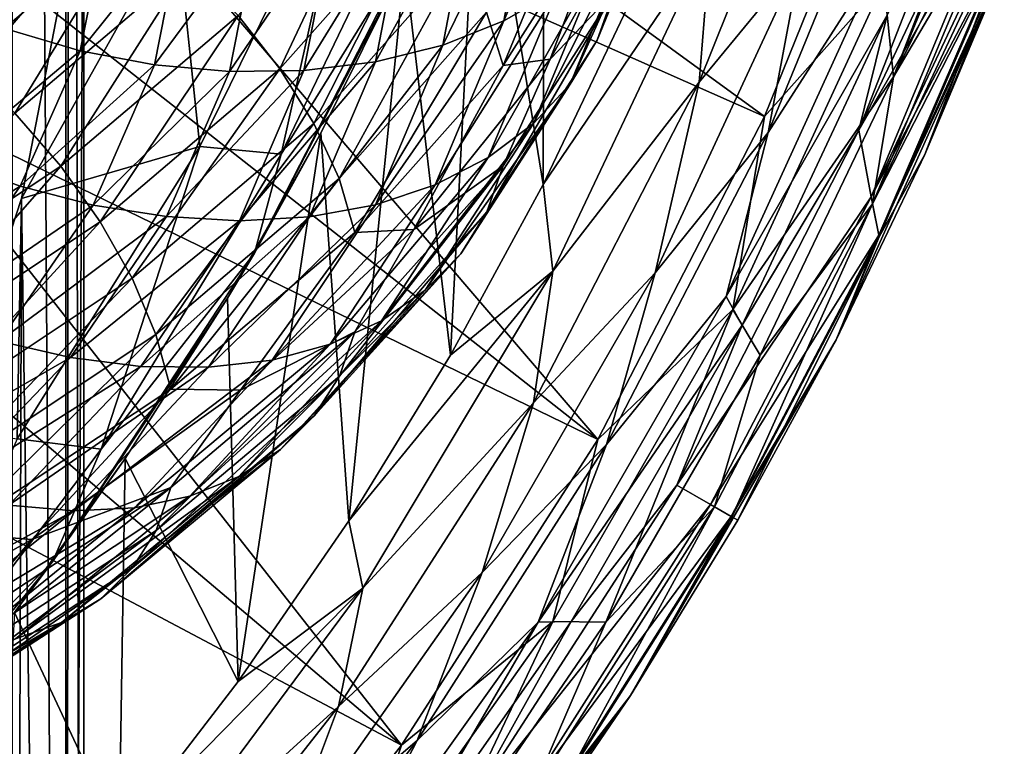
# Model space of a CAD drawing. Header units: metres. Extents: x -44 to 117, y -432 to 89.
# Tile 903 of 1056: x 15.15 to 20.5, y -79.23 to -75.28. Entities that reach past the tile are written whole.
import ezdxf

# ---------------------------------------------------------------- set-up
doc = ezdxf.new("R2010")
doc.units = ezdxf.units.M
doc.layers.add('solid_125568', color=7, linetype='CONTINUOUS')

msp = doc.modelspace()

# ---------------------------------------------------------------- linework, layer by layer
at = {"layer": 'solid_125568'}
for points in [[(15.402539, -93, 340.735443), (15.402534, -48, 340.735504), (15.111359, -48, 342.449188)], [(15.11137, -93, 342.449127), (15.402539, -93, 340.735443), (15.111359, -48, 342.449188)], [(15.5, -93, 339), (15.5, -73.585426, 339), (15.402534, -48, 340.735504)], [(15.402539, -93, 340.735443), (15.5, -93, 339), (15.402534, -48, 340.735504)], [(17.994965, -76.176086, 294.5), (18.004662, -73.065506, 294.5), (17.648712, -74.035027, 294.5)], [(17.994965, -76.176086, 294.5), (18.451521, -75.218552, 294.5), (18.004662, -73.065506, 294.5)], [(19.197523, -75.807114, 271.621307), (15.31928, -74.085869, 267.378693), (15.68042, -73.24614, 267.378693)], [(19.935804, -73.976662, 271.621307), (19.197523, -75.807114, 271.621307), (15.68042, -73.24614, 267.378693)], [(15.40254, -93, 337.264557), (15.414378, -74.941391, 337.373047), (15.5, -73.585426, 339)], [(15.5, -93, 339), (15.40254, -93, 337.264557), (15.5, -73.585426, 339)], [(18.906376, -74.831276, 294.476563), (18.841953, -75.620232, 294.406891), (19.572214, -73.801178, 294.406891)], [(19.394922, -74.947357, 294.293182), (19.572214, -73.801178, 294.406891), (18.841953, -75.620232, 294.406891)], [(19.863214, -75.255913, 293.729553), (19.709969, -75.880478, 293.488617), (20.5, -73.86264, 293.488617)], [(20.5, -74.210075, 293.12854), (20.5, -73.86264, 293.488617), (19.709969, -75.880478, 293.488617)], [(19.845839, -75.076233, 271.978149), (19.197523, -75.807114, 271.621307), (19.935804, -73.976662, 271.621307)], [(17.49177, -77.103363, 294.5), (17.648712, -74.035027, 294.5), (17.243034, -74.97966, 294.5)], [(17.49177, -77.103363, 294.5), (17.994965, -76.176086, 294.5), (17.648712, -74.035027, 294.5)], [(19.897289, -75.590637, 272.379822), (19.845839, -75.076233, 271.978149), (20.5, -74.03093, 272.378693)], [(19.897289, -75.590637, 272.379822), (20.5, -74.03093, 272.378693), (20.5, -74.128601, 272.44342)], [(18.291599, -77.560661, 271.621307), (14.913209, -74.904808, 267.378693), (15.31928, -74.085869, 267.378693)], [(19.197523, -75.807114, 271.621307), (18.291599, -77.560661, 271.621307), (15.31928, -74.085869, 267.378693)], [(19.941202, -74.125618, 294.138977), (19.218237, -75.89299, 294.138977), (19.836391, -74.926712, 293.949127)], [(19.394922, -74.947357, 294.293182), (19.218237, -75.89299, 294.138977), (19.941202, -74.125618, 294.138977)], [(18.775009, -74.160271, 901.797424), (18.681704, -74.42952, 902.030334), (18.2894, -75.390884, 900.269043)], [(18.380764, -75.131012, 900.030151), (18.775009, -74.160271, 901.797424), (18.2894, -75.390884, 900.269043)], [(19.897289, -75.590637, 272.379822), (20.5, -74.128601, 272.44342), (20.5, -74.375809, 272.631348)], [(18.251068, -74.191223, 904.434326), (17.954002, -74.383858, 904.60144), (17.782396, -75.287155, 902.882141)], [(18.076586, -75.11644, 902.691467), (18.251068, -74.191223, 904.434326), (17.782396, -75.287155, 902.882141)], [(20.5, -74.210075, 293.12854), (19.709969, -75.880478, 293.488617), (20.5, -74.501526, 292.744415)], [(16.129858, -75.970078, 332.339172), (16.955782, -74.289452, 332.339172), (16.001419, -74.750061, 335.706604)], [(16.572901, -76.010506, 328.92865), (16.955782, -74.289452, 332.339172), (16.129858, -75.970078, 332.339172)], [(16.572901, -76.010506, 328.92865), (17.386707, -74.31797, 328.92865), (16.955782, -74.289452, 332.339172)], [(17.339188, -74.768692, 325.5), (17.386707, -74.31797, 328.92865), (16.572901, -76.010506, 328.92865)], [(17.68821, -75.23893, 897.670288), (18.287643, -74.293106, 899.379944), (17.77743, -75.529617, 897.865662)], [(18.287643, -74.293106, 899.379944), (18.379879, -74.580681, 899.584534), (17.77743, -75.529617, 897.865662)], [(16.337608, -75.257851, 895.648499), (17.113159, -74.384781, 897.245667), (16.565142, -75.546593, 895.739319)], [(17.113159, -74.384781, 897.245667), (17.351534, -74.65992, 897.356873), (16.565142, -75.546593, 895.739319)], [(17.954002, -74.383858, 904.60144), (17.618284, -74.540421, 904.741699), (17.449934, -75.419701, 903.049316)], [(17.782396, -75.287155, 902.882141), (17.954002, -74.383858, 904.60144), (17.449934, -75.419701, 903.049316)], [(19.897289, -75.590637, 272.379822), (20.5, -74.375809, 272.631348), (20.5, -74.569862, 272.814819)], [(18.681704, -74.42952, 902.030334), (18.531013, -74.682228, 902.260437), (18.14188, -75.630554, 900.509888)], [(18.2894, -75.390884, 900.269043), (18.681704, -74.42952, 902.030334), (18.14188, -75.630554, 900.509888)], [(14.530825, -75.273758, 894.164429), (15.439997, -74.510353, 895.613159), (14.841751, -75.517624, 894.107666)], [(15.439997, -74.510353, 895.613159), (15.77042, -74.733162, 895.583069), (14.841751, -75.517624, 894.107666)], [(17.618284, -74.540421, 904.741699), (17.249523, -74.656052, 904.851013), (17.084749, -75.509659, 903.188721)], [(17.449934, -75.419701, 903.049316), (17.618284, -74.540421, 904.741699), (17.084749, -75.509659, 903.188721)], [(18.033852, -75.495506, 898.654297), (18.570616, -74.529709, 900.406555), (18.380764, -75.131012, 900.030151)], [(18.379879, -74.580681, 899.584534), (18.570616, -74.529709, 900.406555), (18.033852, -75.495506, 898.654297)], [(19.776423, -76.242149, 292.744202), (20.5, -74.501526, 292.744415), (19.709969, -75.880478, 293.488617)], [(19.776423, -76.242149, 292.744202), (20.5, -74.711502, 292.371338), (20.5, -74.501526, 292.744415)], [(17.77743, -75.529617, 897.865662), (18.379879, -74.580681, 899.584534), (18.033852, -75.495506, 898.654297)], [(19.784353, -76.280838, 272.815155), (19.897289, -75.590637, 272.379822), (20.5, -74.569862, 272.814819)], [(19.784353, -76.280838, 272.815155), (20.5, -74.569862, 272.814819), (20.5, -74.758591, 273.052368)], [(15.089907, -75.334114, 903.414551), (15.235462, -74.613205, 904.908752), (14.724166, -75.179413, 903.357971)], [(15.628778, -74.703888, 904.963379), (15.235462, -74.613205, 904.908752), (15.089907, -75.334114, 903.414551)], [(16.565142, -75.546593, 895.739319), (17.351534, -74.65992, 897.356873), (16.749565, -75.843803, 895.865051)], [(17.249523, -74.656052, 904.851013), (16.856537, -74.72995, 904.928223), (16.695568, -75.556793, 903.298279)], [(17.084749, -75.509659, 903.188721), (17.249523, -74.656052, 904.851013), (16.695568, -75.556793, 903.298279)], [(17.351534, -74.65992, 897.356873), (17.544731, -74.946831, 897.499573), (16.749565, -75.843803, 895.865051)], [(15.479513, -75.449921, 903.435974), (15.628778, -74.703888, 904.963379), (15.089907, -75.334114, 903.414551)], [(16.036507, -74.753654, 904.984741), (15.628778, -74.703888, 904.963379), (15.479513, -75.449921, 903.435974)], [(18.531013, -74.682228, 902.260437), (18.327715, -74.913002, 902.482544), (17.942873, -75.845001, 900.747131)], [(18.14188, -75.630554, 900.509888), (18.531013, -74.682228, 902.260437), (17.942873, -75.845001, 900.747131)], [(19.776423, -76.242149, 292.744202), (20.5, -74.865982, 291.980225), (20.5, -74.711502, 292.371338)], [(14.841751, -75.517624, 894.107666), (15.77042, -74.733162, 895.583069), (15.124837, -75.787483, 894.095398)], [(15.77042, -74.733162, 895.583069), (16.07128, -74.984413, 895.595459), (15.124837, -75.787483, 894.095398)], [(16.001419, -74.750061, 335.706604), (15.414378, -74.941391, 337.373047), (15.161779, -76.251862, 335.779694)], [(16.129858, -75.970078, 332.339172), (16.001419, -74.750061, 335.706604), (15.161779, -76.251862, 335.779694)], [(15.883387, -75.526108, 903.423035), (16.036507, -74.753654, 904.984741), (15.479513, -75.449921, 903.435974)], [(16.44898, -74.76239, 904.972961), (16.036507, -74.753654, 904.984741), (15.883387, -75.526108, 903.423035)], [(16.291931, -75.561989, 903.376831), (16.44898, -74.76239, 904.972961), (15.883387, -75.526108, 903.423035)], [(16.856537, -74.72995, 904.928223), (16.44898, -74.76239, 904.972961), (16.291931, -75.561989, 903.376831)], [(16.695568, -75.556793, 903.298279), (16.856537, -74.72995, 904.928223), (16.291931, -75.561989, 903.376831)], [(19.784353, -76.280838, 272.815155), (20.5, -74.758591, 273.052368), (20.5, -74.882027, 273.273407)], [(16.426331, -76.548592, 325.5), (17.339188, -74.768692, 325.5), (16.572901, -76.010506, 328.92865)], [(17.243034, -74.97966, 294.5), (17.339188, -74.768692, 325.5), (16.426331, -76.548592, 325.5)], [(18.906376, -74.831276, 294.476563), (18.451521, -75.218552, 294.5), (17.994965, -76.176086, 294.5)], [(18.906376, -74.831276, 294.476563), (17.994965, -76.176086, 294.5), (18.047737, -76.646713, 294.476563)], [(18.906376, -74.831276, 294.476563), (18.047737, -76.646713, 294.476563), (18.841953, -75.620232, 294.406891)], [(19.776423, -76.242149, 292.744202), (19.819002, -76.4515, 291.980225), (20.5, -74.865982, 291.980225)], [(19.819002, -76.4515, 291.980225), (20.5, -74.956932, 291.593811), (20.5, -74.865982, 291.980225)], [(18.291599, -77.560661, 271.621307), (14.463398, -75.700569, 267.378693), (14.913209, -74.904808, 267.378693)], [(18.327715, -74.913002, 902.482544), (18.076586, -75.11644, 902.691467), (17.697048, -76.029243, 900.975403)], [(17.942873, -75.845001, 900.747131), (18.327715, -74.913002, 902.482544), (17.697048, -76.029243, 900.975403)], [(19.836391, -74.926712, 293.949127), (18.98896, -76.784409, 293.949127), (19.863214, -75.255913, 293.729553)], [(19.218237, -75.89299, 294.138977), (18.98896, -76.784409, 293.949127), (19.836391, -74.926712, 293.949127)], [(19.821114, -76.460426, 273.273346), (19.784353, -76.280838, 272.815155), (20.5, -74.882027, 273.273407)], [(20.068745, -76.013626, 273.742645), (19.821114, -76.460426, 273.273346), (20.5, -74.882027, 273.273407)], [(20.068745, -76.013626, 273.742645), (20.5, -74.882027, 273.273407), (20.5, -74.959373, 273.509155)], [(15.40254, -93, 337.264557), (15.161779, -76.251862, 335.779694), (15.414378, -74.941391, 337.373047)], [(16.787975, -75.896629, 294.5), (17.243034, -74.97966, 294.5), (16.426331, -76.548592, 325.5)], [(16.749565, -75.843803, 895.865051), (17.544731, -74.946831, 897.499573), (16.886539, -76.142662, 896.022766)], [(16.939972, -78.002571, 294.5), (17.243034, -74.97966, 294.5), (16.787975, -75.896629, 294.5)], [(17.544731, -74.946831, 897.499573), (17.68821, -75.23893, 897.670288), (16.886539, -76.142662, 896.022766)], [(16.939972, -78.002571, 294.5), (17.49177, -77.103363, 294.5), (17.243034, -74.97966, 294.5)], [(19.394922, -74.947357, 294.293182), (18.841953, -75.620232, 294.406891), (18.603977, -76.654816, 294.293182)], [(19.394922, -74.947357, 294.293182), (18.603977, -76.654816, 294.293182), (19.218237, -75.89299, 294.138977)], [(19.819002, -76.4515, 291.980225), (20.5, -74.98436, 291.208344), (20.5, -74.956932, 291.593811)], [(20.068745, -76.013626, 273.742645), (20.5, -74.959373, 273.509155), (20.5, -74.98436, 273.742645)], [(15.124837, -75.787483, 894.095398), (16.07128, -74.984413, 895.595459), (15.375424, -76.076813, 894.126343)], [(16.07128, -74.984413, 895.595459), (16.337608, -75.257851, 895.648499), (15.375424, -76.076813, 894.126343)], [(19.58585, -77.019707, 291.208344), (20.5, -74.98436, 273.742645), (20.5, -74.98436, 291.208344)], [(19.58585, -77.019707, 291.208344), (20.068745, -76.013626, 273.742645), (20.5, -74.98436, 273.742645)], [(19.819002, -76.4515, 291.980225), (19.58585, -77.019707, 291.208344), (20.5, -74.98436, 291.208344)], [(19.845839, -75.076233, 271.978149), (19.025751, -76.854118, 271.978149), (19.197523, -75.807114, 271.621307)], [(19.897289, -75.590637, 272.379822), (19.025751, -76.854118, 271.978149), (19.845839, -75.076233, 271.978149)], [(18.076586, -75.11644, 902.691467), (17.782396, -75.287155, 902.882141), (17.409075, -76.178276, 901.189087)], [(17.697048, -76.029243, 900.975403), (18.076586, -75.11644, 902.691467), (17.409075, -76.178276, 901.189087)], [(18.380764, -75.131012, 900.030151), (18.2894, -75.390884, 900.269043), (17.689877, -76.324905, 898.552795)], [(17.778263, -76.074173, 898.308105), (18.380764, -75.131012, 900.030151), (17.689877, -76.324905, 898.552795)], [(18.033852, -75.495506, 898.654297), (18.380764, -75.131012, 900.030151), (17.778263, -76.074173, 898.308105)], [(16.886539, -76.142662, 896.022766), (17.68821, -75.23893, 897.670288), (16.971724, -76.436363, 896.209351)], [(17.68821, -75.23893, 897.670288), (17.77743, -75.529617, 897.865662), (16.971724, -76.436363, 896.209351)], [(15.375424, -76.076813, 894.126343), (16.337608, -75.257851, 895.648499), (15.58952, -76.37851, 894.197937)], [(16.337608, -75.257851, 895.648499), (16.565142, -75.546593, 895.739319), (15.58952, -76.37851, 894.197937)], [(17.782396, -75.287155, 902.882141), (17.449934, -75.419701, 903.049316), (17.083639, -76.287071, 901.382813)], [(17.409075, -76.178276, 901.189087), (17.782396, -75.287155, 902.882141), (17.083639, -76.287071, 901.382813)], [(18.98896, -76.784409, 293.949127), (19.076141, -76.940239, 293.729553), (19.863214, -75.255913, 293.729553)], [(19.863214, -75.255913, 293.729553), (19.076141, -76.940239, 293.729553), (19.709969, -75.880478, 293.488617)], [(15.479513, -75.449921, 903.435974), (15.089907, -75.334114, 903.414551), (14.773176, -76.0448, 901.942627)], [(18.2894, -75.390884, 900.269043), (18.14188, -75.630554, 900.509888), (17.547195, -76.551826, 898.804016)], [(17.689877, -76.324905, 898.552795), (18.2894, -75.390884, 900.269043), (17.547195, -76.551826, 898.804016)], [(15.154652, -76.185463, 901.931335), (15.479513, -75.449921, 903.435974), (14.773176, -76.0448, 901.942627)], [(15.883387, -75.526108, 903.423035), (15.479513, -75.449921, 903.435974), (15.154652, -76.185463, 901.931335)], [(17.449934, -75.419701, 903.049316), (17.084749, -75.509659, 903.188721), (16.726171, -76.351646, 901.551636)], [(17.083639, -76.287071, 901.382813), (17.449934, -75.419701, 903.049316), (16.726171, -76.351646, 901.551636)], [(17.084749, -75.509659, 903.188721), (16.695568, -75.556793, 903.298279), (16.345207, -76.372307, 901.692993)], [(16.726171, -76.351646, 901.551636), (17.084749, -75.509659, 903.188721), (16.345207, -76.372307, 901.692993)], [(17.292334, -76.419701, 896.966675), (18.033852, -75.495506, 898.654297), (17.778263, -76.074173, 898.308105)], [(17.77743, -75.529617, 897.865662), (18.033852, -75.495506, 898.654297), (17.292334, -76.419701, 896.966675)], [(15.55009, -76.287811, 901.884827), (15.883387, -75.526108, 903.423035), (15.154652, -76.185463, 901.931335)], [(16.291931, -75.561989, 903.376831), (15.883387, -75.526108, 903.423035), (15.55009, -76.287811, 901.884827)], [(15.95007, -76.350548, 901.804749), (16.291931, -75.561989, 903.376831), (15.55009, -76.287811, 901.884827)], [(15.58952, -76.37851, 894.197937), (16.565142, -75.546593, 895.739319), (15.763063, -76.685524, 894.307739)], [(16.565142, -75.546593, 895.739319), (16.749565, -75.843803, 895.865051), (15.763063, -76.685524, 894.307739)], [(16.695568, -75.556793, 903.298279), (16.291931, -75.561989, 903.376831), (15.95007, -76.350548, 901.804749)], [(16.345207, -76.372307, 901.692993), (16.695568, -75.556793, 903.298279), (15.95007, -76.350548, 901.804749)], [(16.971724, -76.436363, 896.209351), (17.77743, -75.529617, 897.865662), (17.292334, -76.419701, 896.966675)], [(18.047737, -76.646713, 294.476563), (17.943068, -77.362137, 294.406891), (18.841953, -75.620232, 294.406891)], [(18.603977, -76.654816, 294.293182), (18.841953, -75.620232, 294.406891), (17.943068, -77.362137, 294.406891)], [(19.897289, -75.590637, 272.379822), (19.173971, -77.102478, 272.379822), (19.025751, -76.854118, 271.978149)], [(19.784353, -76.280838, 272.815155), (19.173971, -77.102478, 272.379822), (19.897289, -75.590637, 272.379822)], [(18.14188, -75.630554, 900.509888), (17.942873, -75.845001, 900.747131), (17.354734, -76.750328, 899.05603)], [(17.547195, -76.551826, 898.804016), (18.14188, -75.630554, 900.509888), (17.354734, -76.750328, 899.05603)], [(17.225948, -79.221985, 271.621307), (13.971166, -76.470818, 267.378693), (14.463398, -75.700569, 267.378693)], [(18.291599, -77.560661, 271.621307), (17.225948, -79.221985, 271.621307), (14.463398, -75.700569, 267.378693)], [(15.124837, -75.787483, 894.095398), (15.375424, -76.076813, 894.126343), (14.239079, -76.829308, 892.693054)], [(19.025751, -76.854118, 271.978149), (18.291599, -77.560661, 271.621307), (19.197523, -75.807114, 271.621307)], [(15.763063, -76.685524, 894.307739), (16.749565, -75.843803, 895.865051), (15.891967, -76.990829, 894.453064)], [(16.749565, -75.843803, 895.865051), (16.886539, -76.142662, 896.022766), (15.891967, -76.990829, 894.453064)], [(17.942873, -75.845001, 900.747131), (17.697048, -76.029243, 900.975403), (17.116999, -76.91581, 899.30304)], [(17.354734, -76.750328, 899.05603), (17.942873, -75.845001, 900.747131), (17.116999, -76.91581, 899.30304)], [(19.076141, -76.940239, 293.729553), (18.721895, -77.80909, 293.488617), (19.709969, -75.880478, 293.488617)], [(19.776423, -76.242149, 292.744202), (19.709969, -75.880478, 293.488617), (18.721895, -77.80909, 293.488617)], [(16.280155, -76.793686, 294.5), (16.787975, -75.896629, 294.5), (16.426331, -76.548592, 325.5)], [(16.338663, -78.876503, 294.5), (16.787975, -75.896629, 294.5), (16.280155, -76.793686, 294.5)], [(16.338663, -78.876503, 294.5), (16.939972, -78.002571, 294.5), (16.787975, -75.896629, 294.5)], [(19.218237, -75.89299, 294.138977), (18.339003, -77.588058, 294.138977), (18.98896, -76.784409, 293.949127)], [(18.603977, -76.654816, 294.293182), (18.339003, -77.588058, 294.138977), (19.218237, -75.89299, 294.138977)], [(15.137884, -77.558365, 332.339172), (16.129858, -75.970078, 332.339172), (15.161779, -76.251862, 335.779694)], [(15.594834, -77.613739, 328.92865), (16.129858, -75.970078, 332.339172), (15.137884, -77.558365, 332.339172)], [(15.594834, -77.613739, 328.92865), (16.572901, -76.010506, 328.92865), (16.129858, -75.970078, 332.339172)], [(15.154652, -76.185463, 901.931335), (14.773176, -76.0448, 901.942627), (14.289063, -76.73378, 900.507141)], [(16.426331, -76.548592, 325.5), (16.572901, -76.010506, 328.92865), (15.594834, -77.613739, 328.92865)], [(17.697048, -76.029243, 900.975403), (17.409075, -76.178276, 901.189087), (16.838505, -77.043655, 899.539124)], [(17.116999, -76.91581, 899.30304), (17.697048, -76.029243, 900.975403), (16.838505, -77.043655, 899.539124)], [(20.068745, -76.013626, 273.742645), (19.58585, -77.019707, 273.742645), (19.821114, -76.460426, 273.273346)], [(19.58585, -77.019707, 291.208344), (19.58585, -77.019707, 273.742645), (20.068745, -76.013626, 273.742645)], [(14.239079, -76.829308, 892.693054), (15.375424, -76.076813, 894.126343), (14.437313, -77.143158, 892.746765)], [(15.375424, -76.076813, 894.126343), (15.58952, -76.37851, 894.197937), (14.437313, -77.143158, 892.746765)], [(17.778263, -76.074173, 898.308105), (17.689877, -76.324905, 898.552795), (16.888098, -77.217262, 896.898987)], [(16.972494, -76.975357, 896.648743), (17.778263, -76.074173, 898.308105), (16.888098, -77.217262, 896.898987)], [(17.292334, -76.419701, 896.966675), (17.778263, -76.074173, 898.308105), (16.972494, -76.975357, 896.648743)], [(15.891967, -76.990829, 894.453064), (16.886539, -76.142662, 896.022766), (15.972143, -77.287399, 894.631409)], [(16.886539, -76.142662, 896.022766), (16.971724, -76.436363, 896.209351), (15.972143, -77.287399, 894.631409)], [(14.658086, -76.898758, 900.464233), (15.154652, -76.185463, 901.931335), (14.289063, -76.73378, 900.507141)], [(15.55009, -76.287811, 901.884827), (15.154652, -76.185463, 901.931335), (14.658086, -76.898758, 900.464233)], [(17.409075, -76.178276, 901.189087), (17.083639, -76.287071, 901.382813), (16.523783, -77.129242, 899.758545)], [(16.838505, -77.043655, 899.539124), (17.409075, -76.178276, 901.189087), (16.523783, -77.129242, 899.758545)], [(18.047737, -76.646713, 294.476563), (17.994965, -76.176086, 294.5), (17.49177, -77.103363, 294.5)], [(15.111373, -93, 335.550873), (14.752251, -77.500404, 334.243835), (15.161779, -76.251862, 335.779694)], [(15.137884, -77.558365, 332.339172), (15.161779, -76.251862, 335.779694), (14.752251, -77.500404, 334.243835)], [(15.40254, -93, 337.264557), (15.111373, -93, 335.550873), (15.161779, -76.251862, 335.779694)], [(19.776423, -76.242149, 292.744202), (18.721895, -77.80909, 293.488617), (18.904844, -77.914719, 292.744202)], [(19.776423, -76.242149, 292.744202), (18.904844, -77.914719, 292.744202), (19.819002, -76.4515, 291.980225)], [(15.040606, -77.02668, 900.38501), (15.55009, -76.287811, 901.884827), (14.658086, -76.898758, 900.464233)], [(15.95007, -76.350548, 901.804749), (15.55009, -76.287811, 901.884827), (15.040606, -77.02668, 900.38501)], [(17.083639, -76.287071, 901.382813), (16.726171, -76.351646, 901.551636), (16.178083, -77.168991, 899.955994)], [(16.523783, -77.129242, 899.758545), (17.083639, -76.287071, 901.382813), (16.178083, -77.168991, 899.955994)], [(19.784353, -76.280838, 272.815155), (18.925274, -77.926514, 272.815155), (19.173971, -77.102478, 272.379822)], [(19.020573, -77.981529, 273.273346), (18.925274, -77.926514, 272.815155), (19.784353, -76.280838, 272.815155)], [(19.821114, -76.460426, 273.273346), (19.020573, -77.981529, 273.273346), (19.784353, -76.280838, 272.815155)], [(15.427492, -77.115669, 900.272095), (15.95007, -76.350548, 901.804749), (15.040606, -77.02668, 900.38501)], [(16.345207, -76.372307, 901.692993), (15.95007, -76.350548, 901.804749), (15.427492, -77.115669, 900.272095)], [(15.809654, -77.163788, 900.128113), (16.345207, -76.372307, 901.692993), (15.427492, -77.115669, 900.272095)], [(16.726171, -76.351646, 901.551636), (16.345207, -76.372307, 901.692993), (15.809654, -77.163788, 900.128113)], [(16.178083, -77.168991, 899.955994), (16.726171, -76.351646, 901.551636), (15.809654, -77.163788, 900.128113)], [(17.689877, -76.324905, 898.552795), (17.547195, -76.551826, 898.804016), (16.751888, -77.431885, 897.160217)], [(16.888098, -77.217262, 896.898987), (17.689877, -76.324905, 898.552795), (16.751888, -77.431885, 897.160217)], [(14.437313, -77.143158, 892.746765), (15.58952, -76.37851, 894.197937), (14.59801, -77.459373, 892.841675)], [(15.58952, -76.37851, 894.197937), (15.763063, -76.685524, 894.307739), (14.59801, -77.459373, 892.841675)], [(16.350309, -77.293419, 895.350952), (17.292334, -76.419701, 896.966675), (16.972494, -76.975357, 896.648743)], [(16.971724, -76.436363, 896.209351), (17.292334, -76.419701, 896.966675), (16.350309, -77.293419, 895.350952)], [(17.225948, -79.221985, 271.621307), (13.437959, -77.21328, 267.378693), (13.971166, -76.470818, 267.378693)], [(15.972143, -77.287399, 894.631409), (16.971724, -76.436363, 896.209351), (16.350309, -77.293419, 895.350952)], [(18.904844, -77.914719, 292.744202), (19.015591, -77.978653, 291.980225), (19.819002, -76.4515, 291.980225)], [(19.819002, -76.4515, 291.980225), (19.015591, -77.978653, 291.980225), (19.58585, -77.019707, 291.208344)], [(19.052559, -78, 273.742645), (19.020573, -77.981529, 273.273346), (19.821114, -76.460426, 273.273346)], [(19.58585, -77.019707, 273.742645), (19.052559, -78, 273.742645), (19.821114, -76.460426, 273.273346)], [(15.331746, -78.222191, 325.5), (16.426331, -76.548592, 325.5), (15.594834, -77.613739, 328.92865)], [(16.280155, -76.793686, 294.5), (16.426331, -76.548592, 325.5), (15.331746, -78.222191, 325.5)], [(17.547195, -76.551826, 898.804016), (17.354734, -76.750328, 899.05603), (16.568171, -77.614998, 897.426392)], [(16.751888, -77.431885, 897.160217), (17.547195, -76.551826, 898.804016), (16.568171, -77.614998, 897.426392)], [(14.59801, -77.459373, 892.841675), (15.763063, -76.685524, 894.307739), (14.717382, -77.770721, 892.975586)], [(15.763063, -76.685524, 894.307739), (15.891967, -76.990829, 894.453064), (14.717382, -77.770721, 892.975586)], [(18.047737, -76.646713, 294.476563), (17.49177, -77.103363, 294.5), (16.939972, -78.002571, 294.5)], [(18.047737, -76.646713, 294.476563), (16.939972, -78.002571, 294.5), (17.015287, -78.369255, 294.476563)], [(18.047737, -76.646713, 294.476563), (17.015287, -78.369255, 294.476563), (17.943068, -77.362137, 294.406891)], [(18.603977, -76.654816, 294.293182), (17.943068, -77.362137, 294.406891), (17.66308, -78.284462, 294.293182)], [(18.603977, -76.654816, 294.293182), (17.66308, -78.284462, 294.293182), (18.339003, -77.588058, 294.138977)], [(15.723917, -77.664124, 294.5), (16.280155, -76.793686, 294.5), (15.331746, -78.222191, 325.5)], [(16.338663, -78.876503, 294.5), (16.280155, -76.793686, 294.5), (15.723917, -77.664124, 294.5)], [(17.354734, -76.750328, 899.05603), (17.116999, -76.91581, 899.30304), (16.341246, -77.762375, 897.691284)], [(16.568171, -77.614998, 897.426392), (17.354734, -76.750328, 899.05603), (16.341246, -77.762375, 897.691284)], [(18.98896, -76.784409, 293.949127), (17.968035, -78.552704, 293.949127), (19.076141, -76.940239, 293.729553)], [(18.339003, -77.588058, 294.138977), (17.968035, -78.552704, 293.949127), (18.98896, -76.784409, 293.949127)], [(19.025751, -76.854118, 271.978149), (18.046795, -78.549721, 271.978149), (18.291599, -77.560661, 271.621307)], [(18.335989, -78.553909, 272.379822), (18.046795, -78.549721, 271.978149), (19.025751, -76.854118, 271.978149)], [(19.173971, -77.102478, 272.379822), (18.335989, -78.553909, 272.379822), (19.025751, -76.854118, 271.978149)], [(17.116999, -76.91581, 899.30304), (16.838505, -77.043655, 899.539124), (16.075415, -77.869774, 897.948792)], [(16.341246, -77.762375, 897.691284), (17.116999, -76.91581, 899.30304), (16.075415, -77.869774, 897.948792)], [(17.968035, -78.552704, 293.949127), (18.146568, -78.550301, 293.729553), (19.076141, -76.940239, 293.729553)], [(19.076141, -76.940239, 293.729553), (18.146568, -78.550301, 293.729553), (18.721895, -77.80909, 293.488617)], [(14.717382, -77.770721, 892.975586), (15.891967, -76.990829, 894.453064), (14.791643, -78.069977, 893.146179)], [(15.891967, -76.990829, 894.453064), (15.972143, -77.287399, 894.631409), (14.791643, -78.069977, 893.146179)], [(16.972494, -76.975357, 896.648743), (16.888098, -77.217262, 896.898987), (15.893398, -78.054581, 895.323425)], [(15.972843, -77.821083, 895.067932), (16.972494, -76.975357, 896.648743), (15.893398, -78.054581, 895.323425)], [(16.350309, -77.293419, 895.350952), (16.972494, -76.975357, 896.648743), (15.972843, -77.821083, 895.067932)], [(15.427492, -77.115669, 900.272095), (15.040606, -77.02668, 900.38501), (14.359159, -77.730675, 898.938538)], [(16.838505, -77.043655, 899.539124), (16.523783, -77.129242, 899.758545), (15.775002, -77.932953, 898.19281)], [(16.075415, -77.869774, 897.948792), (16.838505, -77.043655, 899.539124), (15.775002, -77.932953, 898.19281)], [(18.470243, -78.951988, 291.208344), (19.052559, -78, 273.742645), (19.58585, -77.019707, 273.742645)], [(19.58585, -77.019707, 291.208344), (18.470243, -78.951988, 291.208344), (19.58585, -77.019707, 273.742645)], [(19.015591, -77.978653, 291.980225), (18.470243, -78.951988, 291.208344), (19.58585, -77.019707, 291.208344)], [(14.728525, -77.845016, 898.794189), (15.427492, -77.115669, 900.272095), (14.359159, -77.730675, 898.938538)], [(15.809654, -77.163788, 900.128113), (15.427492, -77.115669, 900.272095), (14.728525, -77.845016, 898.794189)], [(18.925274, -77.926514, 272.815155), (18.335989, -78.553909, 272.379822), (19.173971, -77.102478, 272.379822)], [(15.093343, -77.918571, 898.619324), (15.809654, -77.163788, 900.128113), (14.728525, -77.845016, 898.794189)], [(16.178083, -77.168991, 899.955994), (15.809654, -77.163788, 900.128113), (15.093343, -77.918571, 898.619324)], [(15.445025, -77.948753, 898.417664), (16.178083, -77.168991, 899.955994), (15.093343, -77.918571, 898.619324)], [(16.523783, -77.129242, 899.758545), (16.178083, -77.168991, 899.955994), (15.445025, -77.948753, 898.417664)], [(15.775002, -77.932953, 898.19281), (16.523783, -77.129242, 899.758545), (15.445025, -77.948753, 898.417664)], [(16.009871, -80.776581, 271.621307), (12.865344, -77.925781, 267.378693), (13.437959, -77.21328, 267.378693)], [(17.225948, -79.221985, 271.621307), (16.009871, -80.776581, 271.621307), (13.437959, -77.21328, 267.378693)], [(16.888098, -77.217262, 896.898987), (16.751888, -77.431885, 897.160217), (15.765216, -78.257492, 895.594116)], [(15.893398, -78.054581, 895.323425), (16.888098, -77.217262, 896.898987), (15.765216, -78.257492, 895.594116)], [(14.791643, -78.069977, 893.146179), (15.972143, -77.287399, 894.631409), (15.216868, -78.105179, 893.818909)], [(15.972143, -77.287399, 894.631409), (16.350309, -77.293419, 895.350952), (15.216868, -78.105179, 893.818909)], [(15.216868, -78.105179, 893.818909), (16.350309, -77.293419, 895.350952), (15.972843, -77.821083, 895.067932)], [(17.015287, -78.369255, 294.476563), (16.883602, -79.011314, 294.406891), (17.943068, -77.362137, 294.406891)], [(17.66308, -78.284462, 294.293182), (17.943068, -77.362137, 294.406891), (16.883602, -79.011314, 294.406891)], [(16.751888, -77.431885, 897.160217), (16.568171, -77.614998, 897.426392), (15.592342, -78.425941, 895.873596)], [(15.765216, -78.257492, 895.594116), (16.751888, -77.431885, 897.160217), (15.592342, -78.425941, 895.873596)], [(14.462202, -79.111771, 328.92865), (15.594834, -77.613739, 328.92865), (15.137884, -77.558365, 332.339172)], [(18.046795, -78.549721, 271.978149), (17.225948, -79.221985, 271.621307), (18.291599, -77.560661, 271.621307)], [(18.339003, -77.588058, 294.138977), (17.310648, -79.197021, 294.138977), (17.968035, -78.552704, 293.949127)], [(17.66308, -78.284462, 294.293182), (17.310648, -79.197021, 294.138977), (18.339003, -77.588058, 294.138977)], [(15.331746, -78.222191, 325.5), (15.594834, -77.613739, 328.92865), (14.462202, -79.111771, 328.92865)], [(16.568171, -77.614998, 897.426392), (16.341246, -77.762375, 897.691284), (15.378817, -78.556068, 896.155457)], [(15.592342, -78.425941, 895.873596), (16.568171, -77.614998, 897.426392), (15.378817, -78.556068, 896.155457)], [(15.124052, -78.500313, 294.5), (15.723917, -77.664124, 294.5), (15.331746, -78.222191, 325.5)], [(15.692938, -79.71814, 294.5), (15.723917, -77.664124, 294.5), (15.124052, -78.500313, 294.5)], [(15.692938, -79.71814, 294.5), (16.338663, -78.876503, 294.5), (15.723917, -77.664124, 294.5)], [(16.341246, -77.762375, 897.691284), (16.075415, -77.869774, 897.948792), (15.128685, -78.64399, 896.433228)], [(15.378817, -78.556068, 896.155457), (16.341246, -77.762375, 897.691284), (15.128685, -78.64399, 896.433228)], [(18.146568, -78.550301, 293.729553), (17.545706, -79.629097, 293.488617), (18.721895, -77.80909, 293.488617)], [(18.904844, -77.914719, 292.744202), (18.721895, -77.80909, 293.488617), (17.545706, -79.629097, 293.488617)], [(15.972843, -77.821083, 895.067932), (15.893398, -78.054581, 895.323425), (14.718672, -78.824257, 893.840515)], [(14.792264, -78.598663, 893.5802), (15.972843, -77.821083, 895.067932), (14.718672, -78.824257, 893.840515)], [(15.216868, -78.105179, 893.818909), (15.972843, -77.821083, 895.067932), (14.792264, -78.598663, 893.5802)], [(16.075415, -77.869774, 897.948792), (15.775002, -77.932953, 898.19281), (14.846017, -78.685829, 896.7005)], [(15.128685, -78.64399, 896.433228), (16.075415, -77.869774, 897.948792), (14.846017, -78.685829, 896.7005)], [(15.445025, -77.948753, 898.417664), (15.093343, -77.918571, 898.619324), (14.20461, -78.624832, 897.180847)], [(18.904844, -77.914719, 292.744202), (17.545706, -79.629097, 293.488617), (17.892147, -79.505814, 292.744202)], [(18.904844, -77.914719, 292.744202), (17.892147, -79.505814, 292.744202), (19.015591, -77.978653, 291.980225)], [(16.009871, -80.776581, 271.621307), (12.255005, -78.606232, 267.378693), (12.865344, -77.925781, 267.378693)], [(14.535529, -78.67881, 896.951294), (15.445025, -77.948753, 898.417664), (14.20461, -78.624832, 897.180847)], [(15.775002, -77.932953, 898.19281), (15.445025, -77.948753, 898.417664), (14.535529, -78.67881, 896.951294)], [(14.846017, -78.685829, 896.7005), (15.775002, -77.932953, 898.19281), (14.535529, -78.67881, 896.951294)], [(18.925274, -77.926514, 272.815155), (17.929621, -79.493332, 272.815155), (18.335989, -78.553909, 272.379822)], [(18.103525, -79.435379, 273.273346), (17.929621, -79.493332, 272.815155), (18.925274, -77.926514, 272.815155)], [(19.020573, -77.981529, 273.273346), (18.103525, -79.435379, 273.273346), (18.925274, -77.926514, 272.815155)], [(17.015287, -78.369255, 294.476563), (16.939972, -78.002571, 294.5), (16.338663, -78.876503, 294.5)], [(17.892147, -79.505814, 292.744202), (18.094738, -79.438011, 291.980225), (19.015591, -77.978653, 291.980225)], [(19.015591, -77.978653, 291.980225), (18.094738, -79.438011, 291.980225), (18.470243, -78.951988, 291.208344)], [(18.470243, -78.951988, 273.742645), (18.103525, -79.435379, 273.273346), (19.020573, -77.981529, 273.273346)], [(19.052559, -78, 273.742645), (18.470243, -78.951988, 273.742645), (19.020573, -77.981529, 273.273346)], [(18.470243, -78.951988, 291.208344), (18.470243, -78.951988, 273.742645), (19.052559, -78, 273.742645)], [(14.791643, -78.069977, 893.146179), (15.216868, -78.105179, 893.818909), (13.911248, -78.837318, 892.394043)], [(15.893398, -78.054581, 895.323425), (15.765216, -78.257492, 895.594116), (14.599968, -79.016159, 894.120056)], [(14.718672, -78.824257, 893.840515), (15.893398, -78.054581, 895.323425), (14.599968, -79.016159, 894.120056)], [(13.911248, -78.837318, 892.394043), (15.216868, -78.105179, 893.818909), (14.792264, -78.598663, 893.5802)], [(14.067479, -79.771294, 325.5), (15.331746, -78.222191, 325.5), (14.462202, -79.111771, 328.92865)], [(15.124052, -78.500313, 294.5), (15.331746, -78.222191, 325.5), (14.067479, -79.771294, 325.5)], [(15.765216, -78.257492, 895.594116), (15.592342, -78.425941, 895.873596), (14.439896, -79.170837, 894.411987)], [(14.599968, -79.016159, 894.120056), (15.765216, -78.257492, 895.594116), (14.439896, -79.170837, 894.411987)], [(17.66308, -78.284462, 294.293182), (16.883602, -79.011314, 294.406891), (16.579815, -79.823151, 294.293182)], [(17.66308, -78.284462, 294.293182), (16.579815, -79.823151, 294.293182), (17.310648, -79.197021, 294.138977)], [(17.015287, -78.369255, 294.476563), (16.338663, -78.876503, 294.5), (15.692938, -79.71814, 294.5)], [(17.015287, -78.369255, 294.476563), (15.692938, -79.71814, 294.5), (15.818974, -79.982292, 294.476563)], [(17.015287, -78.369255, 294.476563), (15.818974, -79.982292, 294.476563), (16.883602, -79.011314, 294.406891)], [(15.592342, -78.425941, 895.873596), (15.378817, -78.556068, 896.155457), (14.242188, -79.28476, 894.709595)], [(14.439896, -79.170837, 894.411987), (15.592342, -78.425941, 895.873596), (14.242188, -79.28476, 894.709595)], [(15.007891, -80.520477, 294.5), (15.692938, -79.71814, 294.5), (15.124052, -78.500313, 294.5)], [(15.378817, -78.556068, 896.155457), (15.128685, -78.64399, 896.433228), (14.01059, -79.354393, 895.006226)], [(14.242188, -79.28476, 894.709595), (15.378817, -78.556068, 896.155457), (14.01059, -79.354393, 895.006226)], [(17.968035, -78.552704, 293.949127), (16.782942, -80.215446, 293.949127), (17.08144, -80.074089, 293.729553)], [(17.310648, -79.197021, 294.138977), (16.782942, -80.215446, 293.949127), (17.968035, -78.552704, 293.949127)], [(18.046795, -78.549721, 271.978149), (16.917145, -80.14888, 271.978149), (17.225948, -79.221985, 271.621307)], [(17.388357, -79.936241, 272.379822), (16.917145, -80.14888, 271.978149), (18.046795, -78.549721, 271.978149)], [(18.146568, -78.550301, 293.729553), (17.08144, -80.074089, 293.729553), (17.545706, -79.629097, 293.488617)], [(17.968035, -78.552704, 293.949127), (17.08144, -80.074089, 293.729553), (18.146568, -78.550301, 293.729553)], [(18.335989, -78.553909, 272.379822), (17.388357, -79.936241, 272.379822), (18.046795, -78.549721, 271.978149)], [(17.929621, -79.493332, 272.815155), (17.388357, -79.936241, 272.379822), (18.335989, -78.553909, 272.379822)], [(16.009871, -80.776581, 271.621307), (14.65399, -82.210876, 271.621307), (12.255005, -78.606232, 267.378693)], [(17.164658, -80.761337, 291.208344), (17.840405, -79.87323, 273.742645), (18.470243, -78.951988, 273.742645)], [(18.470243, -78.951988, 291.208344), (17.164658, -80.761337, 291.208344), (18.470243, -78.951988, 273.742645)], [(18.094738, -79.438011, 291.980225), (17.164658, -80.761337, 291.208344), (18.470243, -78.951988, 291.208344)], [(18.470243, -78.951988, 273.742645), (17.840405, -79.87323, 273.742645), (18.103525, -79.435379, 273.273346)], [(15.818974, -79.982292, 294.476563), (15.673037, -80.552994, 294.406891), (16.883602, -79.011314, 294.406891)], [(16.579815, -79.823151, 294.293182), (16.883602, -79.011314, 294.406891), (15.673037, -80.552994, 294.406891)], [(17.310648, -79.197021, 294.138977), (16.141537, -80.706818, 294.138977), (16.782942, -80.215446, 293.949127)], [(16.579815, -79.823151, 294.293182), (16.141537, -80.706818, 294.138977), (17.310648, -79.197021, 294.138977)], [(16.917145, -80.14888, 271.978149), (16.009871, -80.776581, 271.621307), (17.225948, -79.221985, 271.621307)]]:
    msp.add_3dface(points, dxfattribs=at)

doc.saveas('drawing.dxf')
